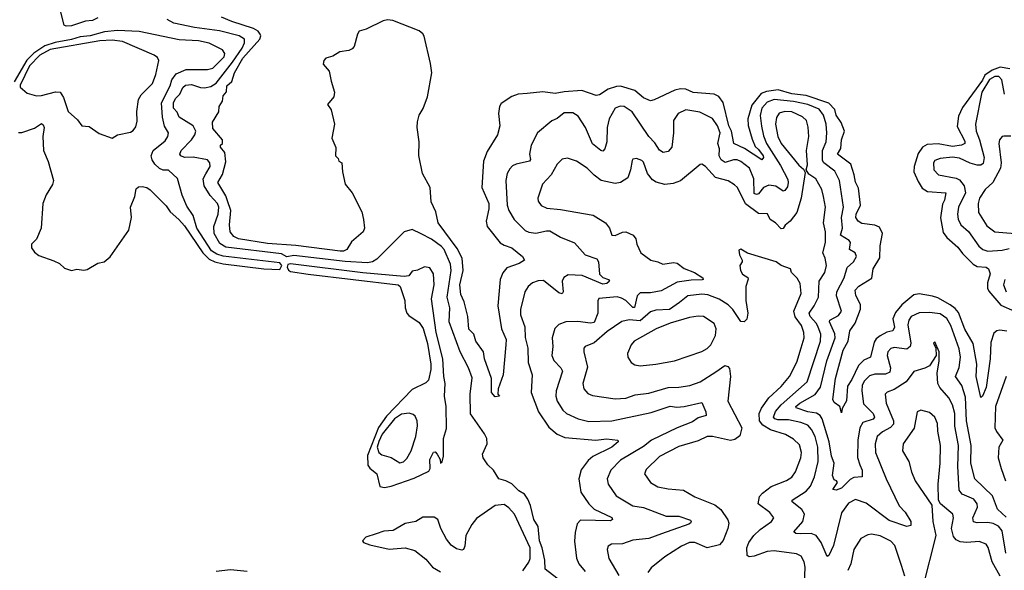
# Model space of a CAD drawing. Extents: x 1954678 to 2060275, y 904822 to 1016299.
# Tile 327 of 467: x 1986072 to 1991648, y 1002218 to 1005336. Entities that reach past the tile are written whole.
import ezdxf

# ---------------------------------------------------------------- set-up
doc = ezdxf.new("R2010")
doc.units = 0

msp = doc.modelspace()

# ---------------------------------------------------------------- linework, layer by layer
at = {"layer": '0CON20XD'}
for points in [[(1986515, 1005347.3), (1986485, 1005331.4), (1986445, 1005328), (1986365, 1005300.9), (1986335, 1005299.5), (1986324.3, 1005305), (1986205, 1005778.8)], [(1991662.7, 1003572.7), (1991623.1, 1003576.9), (1991605, 1003573.5), (1991589.4, 1003560.6), (1991571.2, 1003508.8), (1991568.4, 1003415), (1991545, 1003253.3), (1991525, 1003203.8), (1991515, 1003196.7), (1991489.1, 1003315), (1991492.9, 1003385), (1991471.5, 1003501.5), (1991425, 1003582.9), (1991388.2, 1003678.2), (1991370.5, 1003700.5), (1991341.1, 1003721.1), (1991270.8, 1003760.8), (1991241, 1003771), (1991165, 1003783.6), (1991135, 1003777.3), (1991068.1, 1003721.9), (1991032.1, 1003677.9), (1991017.4, 1003642.6), (1991025.2, 1003594.8), (1991016.4, 1003575), (1990983.5, 1003566.5), (1990945, 1003546.4), (1990921.6, 1003528.4), (1990910.5, 1003509.5), (1990890, 1003425), (1990852.4, 1003407.6), (1990821.4, 1003378.6), (1990785, 1003298.6), (1990759.6, 1003260.4), (1990755, 1003177.5), (1990730, 1003135), (1990725, 1003110), (1990716.7, 1003145), (1990685, 1003168.8), (1990677.1, 1003185), (1990691.2, 1003305), (1990735, 1003464), (1990763.9, 1003516.1), (1990773.1, 1003575), (1990803.4, 1003616.6), (1990832.6, 1003697.4), (1990832.6, 1003722.6), (1990806.4, 1003775), (1990803.9, 1003805), (1990825, 1003827.7), (1990898.4, 1003871.6), (1990905.6, 1003925), (1990942.3, 1003987.7), (1990944, 1004055), (1990958.8, 1004125), (1990941.2, 1004161.2), (1990915, 1004173.2), (1990841.1, 1004181.1), (1990820, 1004195), (1990806.4, 1004215), (1990808.8, 1004235), (1990833.9, 1004285), (1990822.8, 1004382.8), (1990805, 1004416), (1990798.1, 1004458.1), (1990778, 1004518), (1990703.9, 1004575), (1990722.4, 1004607.6), (1990726.1, 1004655), (1990743.7, 1004705), (1990723.8, 1004753.8), (1990695.4, 1004795), (1990687.9, 1004827.9), (1990653.8, 1004863.8), (1990526.1, 1004906.1), (1990444, 1004916), (1990368, 1004938), (1990300.5, 1004929.5), (1990271.7, 1004918.3), (1990217.4, 1004852.6), (1990195.9, 1004775), (1990197.5, 1004737.5), (1990219.1, 1004659.1), (1990237.7, 1004617.7), (1990255, 1004600.7), (1990281.8, 1004565), (1990284.3, 1004555), (1990275, 1004541.9), (1990177.3, 1004607.3), (1990116.5, 1004635), (1990102.8, 1004705), (1990088.1, 1004735), (1990056.3, 1004866.3), (1990030.7, 1004900.7), (1990005, 1004913.6), (1989885, 1004924), (1989845, 1004941.9), (1989815, 1004945.4), (1989782.3, 1004937.7), (1989665, 1004881.5), (1989645, 1004877.5), (1989605, 1004893.1), (1989555.8, 1004935.8), (1989475, 1004959.4), (1989451.8, 1004958.2), (1989405, 1004943.5), (1989355, 1004910.5), (1989336.8, 1004906.8), (1989255, 1004935.4), (1989155, 1004928.5), (1989105, 1004918.8), (1989035, 1004927.5), (1988945, 1004918.7), (1988895, 1004914.1), (1988858.1, 1004901.9), (1988798.5, 1004861.5), (1988790, 1004845), (1988783.8, 1004805), (1988790.4, 1004735), (1988777.9, 1004685), (1988719.9, 1004590.1), (1988698.2, 1004535), (1988688.8, 1004385), (1988728.1, 1004295), (1988728.1, 1004265), (1988714, 1004196), (1988719.2, 1004165), (1988792.3, 1004072.3), (1988815, 1004058.5), (1988859.2, 1004045), (1988918.8, 1003995), (1988930, 1003975), (1988900, 1003955), (1988830, 1003930), (1988807.6, 1003902.4), (1988792.5, 1003865), (1988780, 1003715), (1988801.1, 1003585), (1988827.8, 1003525), (1988824.3, 1003495), (1988809.2, 1003325), (1988782.5, 1003245), (1988780, 1003215), (1988790, 1003205), (1988765, 1003200), (1988743.8, 1003225), (1988744, 1003305), (1988704.5, 1003415), (1988699.2, 1003455), (1988654.5, 1003515), (1988643.3, 1003555), (1988615, 1003583.3), (1988609.4, 1003655), (1988588.3, 1003738.3), (1988570, 1003780), (1988564.7, 1003835), (1988583.7, 1003915), (1988577.3, 1003985), (1988550, 1004040), (1988441.5, 1004185), (1988428.3, 1004248.3), (1988402.7, 1004305), (1988396.9, 1004385), (1988352.5, 1004465), (1988332.9, 1004567.1), (1988334.6, 1004645), (1988323.2, 1004725), (1988325, 1004757.5), (1988334.6, 1004795), (1988357.3, 1004832.7), (1988380.9, 1004899.1), (1988406.2, 1005035), (1988398.9, 1005088.9), (1988362, 1005242), (1988355.8, 1005255.8), (1988335, 1005272.7), (1988185, 1005330.8), (1988155, 1005334.6), (1988130, 1005330), (1988035, 1005283.3), (1987995, 1005270.8), (1987984.5, 1005255), (1987965.5, 1005184.5), (1987955, 1005171.2), (1987935, 1005162), (1987885.9, 1005154.1), (1987845, 1005130), (1987805, 1005118.8), (1987794.3, 1005105), (1987791.4, 1005085), (1987824.4, 1005044.4), (1987835, 1004987.5), (1987855.6, 1004925), (1987850.9, 1004899.1), (1987814.2, 1004855), (1987835.9, 1004825.9), (1987854.3, 1004745), (1987840, 1004665), (1987861.7, 1004611.7), (1987860, 1004565), (1987875, 1004550), (1987880, 1004535), (1987896.7, 1004525), (1987900, 1004475), (1987915.8, 1004405), (1987955.6, 1004355.6), (1988008.8, 1004248.8), (1988018.6, 1004205), (1988024.2, 1004155), (1988017.5, 1004135), (1987951.7, 1004078.3), (1987925.2, 1004034.8), (1987905.8, 1004025), (1987887.5, 1004025), (1987635, 1004057.2), (1987475, 1004069.4), (1987311.4, 1004095), (1987285, 1004108.5), (1987264.2, 1004135), (1987259.7, 1004175), (1987266.8, 1004255), (1987249.5, 1004309.5), (1987238.6, 1004338.7), (1987193.4, 1004415), (1987220, 1004460), (1987239.5, 1004530.5), (1987233.3, 1004583.3), (1987210, 1004615), (1987210, 1004625), (1987220, 1004635), (1987220, 1004655), (1987165, 1004720), (1987163.3, 1004755), (1987200, 1004815), (1987202.5, 1004845), (1987220, 1004875), (1987224, 1004905), (1987242.5, 1004927.5), (1987245, 1004962.5), (1987273.8, 1004986.2), (1987287.7, 1005035), (1987335, 1005118.2), (1987431.3, 1005225), (1987437.3, 1005245), (1987434.2, 1005255), (1987422, 1005272), (1987397, 1005287), (1987272.5, 1005325), (1987215, 1005351.2)], [(1988345, 1004122.9), (1988295, 1004147.8), (1988248.8, 1004135), (1988095, 1003980), (1988070.8, 1003965), (1988041.4, 1003958.6), (1987915, 1003966.1), (1987625, 1004001.4), (1987585, 1003993.8), (1987555, 1004009.2), (1987238.7, 1004048.7), (1987205, 1004068.7), (1987173.9, 1004125), (1987171.7, 1004165), (1987195.7, 1004235), (1987200.4, 1004275), (1987192.3, 1004295), (1987150.3, 1004340.3), (1987116.1, 1004395), (1987110.7, 1004435), (1987126.3, 1004463.7), (1987151.5, 1004505), (1987149.6, 1004525), (1987135, 1004542.7), (1987055, 1004558.2), (1987005, 1004555.5), (1986985, 1004564.8), (1986978.8, 1004575), (1986985.7, 1004595), (1987045.2, 1004655), (1987064.3, 1004685), (1987069, 1004705), (1987054.6, 1004735), (1986974.5, 1004784.5), (1986962.9, 1004812.9), (1986942.4, 1004835), (1986943.7, 1004865), (1986955, 1004890.7), (1986979.3, 1004915), (1986995, 1004952.1), (1987011.9, 1004965), (1987045, 1004968.5), (1987095, 1004952.5), (1987119, 1004951), (1987155, 1004957.2), (1987185, 1004977.6), (1987277.4, 1005095), (1987331.1, 1005175), (1987345.9, 1005205), (1987345.9, 1005225), (1987315, 1005245.6), (1987203.1, 1005273.1), (1987062.1, 1005292.1), (1986944.1, 1005315.9), (1986906.6, 1005336.5)], [(1986365, 1003915.6), (1986395, 1003922.9), (1986435, 1003917.8), (1986455, 1003921.5), (1986515, 1003957.5), (1986550, 1003965), (1986585, 1003993.3), (1986690.8, 1004145), (1986704.5, 1004215), (1986700, 1004275), (1986723.3, 1004335), (1986732.4, 1004377.6), (1986745, 1004390), (1986765, 1004391.5), (1986791.2, 1004385), (1986811.7, 1004371.7), (1986901.3, 1004281.3), (1986925, 1004248.6), (1986973.1, 1004205), (1987005, 1004167.8), (1987109.6, 1004015), (1987145, 1003980.2), (1987177.8, 1003965), (1987225, 1003953.5), (1987454.4, 1003925.6), (1987545, 1003922.3), (1987556, 1003945), (1987545, 1003959.2), (1987225, 1003996.4), (1987187.6, 1004007.6), (1987157.4, 1004027.4), (1987075.8, 1004155), (1987055, 1004227.5), (1987019.4, 1004279.4), (1986991.9, 1004341.9), (1986965, 1004437.1), (1986915, 1004484.3), (1986885, 1004484.4), (1986864, 1004494), (1986837.1, 1004517.1), (1986821.7, 1004541.7), (1986816.5, 1004565), (1986827.9, 1004595), (1986895, 1004650), (1986910, 1004675), (1986914, 1004695), (1986892.4, 1004732.4), (1986880.6, 1004785), (1986875.2, 1004865), (1986925, 1004961.5), (1986933.7, 1004996.3), (1986958.8, 1005028.8), (1987015, 1005053.3), (1987134.7, 1005054.7), (1987165, 1005062.2), (1987229.5, 1005125), (1987233.3, 1005145), (1987220, 1005165), (1987145, 1005202.5), (1987085, 1005215.9), (1986975, 1005222.7), (1986748.4, 1005268.4), (1986625.1, 1005274.9), (1986552.7, 1005267.3), (1986470.6, 1005245), (1986415, 1005239), (1986365, 1005223.6), (1986272.7, 1005207.3), (1986215, 1005187.7), (1986152.7, 1005147.3), (1986113.1, 1005106.9), (1986040.6, 1004985)], [(1986595, 1004664.3), (1986626.6, 1004683.4), (1986700.2, 1004699.8), (1986715, 1004709.2), (1986729.8, 1004730.2), (1986738.2, 1004761.8), (1986736, 1004816), (1986744, 1004885), (1986760.3, 1004909.7), (1986824.7, 1004975), (1986842.5, 1005025), (1986859.1, 1005105), (1986851.5, 1005121.5), (1986832.9, 1005135), (1986655, 1005211.8), (1986595, 1005220.7), (1986525, 1005215.6), (1986245, 1005167.2), (1986186.2, 1005135), (1986127.4, 1005075), (1986074.6, 1004965), (1986075, 1004953.8), (1986115, 1004919.4), (1986167.5, 1004905), (1986195, 1004906.8), (1986275, 1004927.3), (1986300.8, 1004925), (1986320, 1004895), (1986346.4, 1004816.4), (1986399.7, 1004769.7), (1986423.3, 1004735), (1986465, 1004731.2), (1986522.1, 1004692.1), (1986595, 1004664.3)], [(1991678.3, 1005058.3), (1991625, 1005068.1), (1991579.7, 1005050.3), (1991537.1, 1005022.9), (1991525, 1004993.3), (1991410.5, 1004839.5), (1991389.4, 1004790.6), (1991380.5, 1004730.5), (1991425, 1004648.6), (1991424.4, 1004635), (1991406.2, 1004625), (1991355, 1004618.5), (1991273.2, 1004633.2), (1991210.7, 1004629.3), (1991185.5, 1004614.5), (1991161, 1004579), (1991138.2, 1004505), (1991136.5, 1004475), (1991159.4, 1004419.4), (1991182.4, 1004382.4), (1991212.4, 1004362.4), (1991316.5, 1004355), (1991309.3, 1004315), (1991297.9, 1004292.1), (1991286.3, 1004213.7), (1991301.8, 1004131.8), (1991323.2, 1004103.2), (1991385, 1004047.3), (1991411.2, 1004011.2), (1991472, 1003952), (1991495, 1003938.4), (1991545, 1003934.6), (1991558.5, 1003925), (1991567.8, 1003897.8), (1991551.8, 1003845), (1991552.7, 1003815), (1991559.5, 1003799.5), (1991629, 1003719), (1991706.2, 1003685)], [(1991649, 1004915), (1991634.7, 1004995), (1991616.7, 1005015), (1991595, 1005014.8), (1991565, 1004996.6), (1991519.9, 1004925), (1991483.9, 1004745), (1991487.8, 1004705), (1991508.2, 1004655), (1991533.6, 1004555), (1991528.1, 1004521.9), (1991515, 1004512.4), (1991495, 1004512.2), (1991455, 1004523.8), (1991395, 1004552), (1991355, 1004557.3), (1991285, 1004550), (1991255, 1004538.1), (1991246.7, 1004525), (1991248.9, 1004485), (1991275, 1004457.5), (1991375, 1004438.9), (1991395, 1004428.7), (1991421.3, 1004395), (1991428.6, 1004355), (1991388.6, 1004275), (1991382.4, 1004235), (1991386.1, 1004206.1), (1991401.1, 1004175), (1991445, 1004136.1), (1991503.1, 1004053.1), (1991525.6, 1004035), (1991555, 1004025.7), (1991635, 1004030.2), (1991675, 1004040.2)], [(1991658.8, 1002518.8), (1991608.9, 1002565), (1991580.3, 1002640.3), (1991480.3, 1002735), (1991457.7, 1002825), (1991460.9, 1002925), (1991433.2, 1003065), (1991428.2, 1003198.2), (1991406.8, 1003265), (1991371.1, 1003315), (1991393.2, 1003366.8), (1991399.8, 1003425), (1991392.9, 1003472.9), (1991345, 1003604.5), (1991323.3, 1003643.3), (1991285, 1003670), (1991225, 1003678.6), (1991165, 1003676.9), (1991120.8, 1003655), (1991106.8, 1003635), (1991102.3, 1003607.7), (1991118.4, 1003505), (1991114.6, 1003485), (1991095, 1003470), (1991025, 1003480.6), (1991005, 1003474.6), (1990988.5, 1003455), (1990985.3, 1003435), (1991004.2, 1003365), (1991000, 1003340), (1990975, 1003329), (1990915, 1003327.9), (1990885, 1003319.1), (1990855, 1003289.6), (1990842.6, 1003265), (1990840.5, 1003235), (1990851, 1003161), (1990905, 1003106), (1990912.9, 1003085), (1990905.8, 1003074.2), (1990845.9, 1003054.1), (1990829, 1003025), (1990818.1, 1002955), (1990815.8, 1002855.8), (1990830.4, 1002815), (1990843.9, 1002785), (1990842.9, 1002747.1), (1990795, 1002744.1), (1990775, 1002732.1), (1990725, 1002683.1), (1990695, 1002671.1), (1990677.5, 1002675), (1990703.3, 1002715), (1990697.5, 1002725), (1990685, 1002730), (1990675.3, 1002755.3), (1990683.8, 1002825), (1990670, 1002865), (1990656.3, 1002945), (1990616.9, 1003075), (1990605, 1003095.3), (1990585, 1003108.4), (1990535, 1003115.9), (1990468.6, 1003138.6), (1990467.7, 1003145), (1990490.2, 1003165), (1990576.7, 1003213.3), (1990606.5, 1003255), (1990642.3, 1003405), (1990691, 1003535), (1990687.5, 1003557.5), (1990657.8, 1003625), (1990659.2, 1003635), (1990709.6, 1003660.4), (1990726.2, 1003685), (1990698.3, 1003771.7), (1990699.8, 1003795), (1990740.3, 1003875), (1990758.1, 1003931.9), (1990793.5, 1003965), (1990810.7, 1003995), (1990802.7, 1004015), (1990770.5, 1004035), (1990776.5, 1004075), (1990770, 1004085), (1990720.9, 1004115), (1990730.8, 1004155), (1990725.6, 1004215), (1990737, 1004275), (1990715.2, 1004425), (1990687.9, 1004477.9), (1990625.9, 1004525.9), (1990618, 1004538), (1990617.6, 1004595), (1990639.8, 1004645), (1990643.8, 1004695), (1990638.2, 1004745), (1990623.2, 1004795), (1990600.1, 1004830.1), (1990535, 1004856.3), (1990455, 1004873.2), (1990345, 1004884.5), (1990305, 1004868.4), (1990275.5, 1004834.5), (1990264.4, 1004794.4), (1990273.8, 1004733.8), (1990285, 1004678.6), (1990301.6, 1004635), (1990380.5, 1004510.5), (1990421.6, 1004431.6), (1990424.8, 1004415), (1990419.5, 1004390.5), (1990405, 1004368.2), (1990395, 1004365.5), (1990355, 1004394.1), (1990315, 1004399.3), (1990285, 1004385.4), (1990255, 1004349.8), (1990245, 1004345.7), (1990230.9, 1004350.9), (1990229.8, 1004435), (1990205.3, 1004495), (1990155, 1004533.5), (1990135, 1004542.1), (1990115, 1004542.4), (1990067.7, 1004527.7), (1990045, 1004542.3), (1990033.5, 1004565), (1990034.2, 1004605), (1990026.1, 1004635), (1990038.3, 1004695), (1990023.4, 1004735), (1989995, 1004776.6), (1989922.9, 1004812.9), (1989845, 1004825.9), (1989801.9, 1004805), (1989774.2, 1004765.8), (1989774.1, 1004695), (1989765.3, 1004614.7), (1989745, 1004590.6), (1989715.7, 1004584.3), (1989695, 1004597.1), (1989669, 1004639), (1989634, 1004675), (1989539.6, 1004815), (1989495, 1004845.3), (1989472.9, 1004847.1), (1989444.7, 1004835.3), (1989410.5, 1004775), (1989398.9, 1004725), (1989397.5, 1004645), (1989386.2, 1004605), (1989375, 1004592.2), (1989362.5, 1004595), (1989315, 1004633.3), (1989276.4, 1004726.4), (1989235, 1004789.6), (1989205, 1004809.2), (1989155, 1004809.1), (1989115, 1004777.3), (1989085, 1004763.1), (1989004.4, 1004695), (1988969.2, 1004625), (1988958.5, 1004575), (1988963.9, 1004545), (1988960, 1004535), (1988882.7, 1004517.3), (1988862.2, 1004507.8), (1988848.3, 1004491.7), (1988833.5, 1004465), (1988824.5, 1004425), (1988832, 1004285), (1988842.5, 1004255), (1988872.9, 1004205), (1988935, 1004142.1), (1988955, 1004132.9), (1988995, 1004127.1), (1989055, 1004141.1), (1989075, 1004140), (1989135, 1004103.6), (1989213.1, 1004073.1), (1989274.4, 1004005), (1989341.1, 1003981.1), (1989349.7, 1003965), (1989356.2, 1003895), (1989375, 1003875.4), (1989406.2, 1003865), (1989411.9, 1003855), (1989397.4, 1003842.6), (1989375, 1003839.2), (1989257.7, 1003887.7), (1989178.7, 1003891.3), (1989154.1, 1003875.9), (1989143.9, 1003856.1), (1989150, 1003795), (1989145, 1003783.8), (1989125, 1003789.6), (1989038.5, 1003858.5), (1989007.8, 1003857.8), (1988975.7, 1003845), (1988951.5, 1003825), (1988931.9, 1003795), (1988907.5, 1003695), (1988908.9, 1003665), (1988932.7, 1003597.3), (1988934.4, 1003535.6), (1988949.1, 1003475), (1988951.2, 1003395), (1988973.8, 1003325), (1988967.8, 1003225), (1989009.7, 1003115), (1989068.5, 1003028.5), (1989115, 1002988.2), (1989159.8, 1002969.8), (1989334.7, 1002955.3), (1989395, 1002961.8), (1989460, 1002955), (1989461.2, 1002945), (1989424.4, 1002915), (1989318.1, 1002861.9), (1989291, 1002839), (1989252.2, 1002787.8), (1989237.9, 1002735), (1989250.5, 1002660.5), (1989295, 1002594.4), (1989325, 1002564.5), (1989425, 1002516.1), (1989429.2, 1002505), (1989417.6, 1002497.6), (1989248.5, 1002501.5), (1989229.1, 1002480.9), (1989217.6, 1002432.4), (1989213.1, 1002383.1), (1989226, 1002286), (1989237.8, 1002255), (1989275, 1002211.2)], [(1991656, 1002315), (1991635, 1002441.5), (1991615, 1002467.6), (1991585, 1002483.8), (1991555, 1002489.4), (1991495, 1002485.8), (1991473.2, 1002493.2), (1991470.2, 1002515), (1991495.3, 1002575), (1991494.6, 1002595), (1991475, 1002620), (1991409.6, 1002649.6), (1991392.1, 1002672.1), (1991384.8, 1002805), (1991388.9, 1002925), (1991367.5, 1003035), (1991367.6, 1003105), (1991355, 1003155.6), (1991333.4, 1003195), (1991283.3, 1003253.3), (1991272, 1003275), (1991267.1, 1003335), (1991279.2, 1003405), (1991278.8, 1003455), (1991255, 1003512.5), (1991247.5, 1003505), (1991260, 1003475), (1991262.5, 1003435), (1991224.4, 1003375.6), (1991198.3, 1003361.7), (1991135, 1003343.6), (1991091.8, 1003285), (1991025, 1003241.8), (1990985, 1003227.3), (1990972.9, 1003215), (1990978.1, 1003165), (1991020, 1003065), (1991020.5, 1003045), (1991003.8, 1003026.2), (1990957.7, 1003002.3), (1990927.5, 1002975), (1990917.1, 1002935), (1990917.6, 1002885), (1990979.3, 1002735), (1991053.4, 1002583.4), (1991086.4, 1002546.4), (1991117.8, 1002495), (1991117.9, 1002472.1), (1991095.7, 1002465.7), (1990995, 1002500), (1990865, 1002598.2), (1990805, 1002618.8), (1990765, 1002597.7), (1990725, 1002544.2), (1990680.8, 1002359.2), (1990655, 1002302), (1990645, 1002296.7), (1990611.6, 1002375), (1990582.7, 1002415), (1990555, 1002426.8), (1990493.5, 1002423.5), (1990466.6, 1002426.6), (1990455.8, 1002435), (1990507.1, 1002495), (1990516.9, 1002535), (1990502.2, 1002562.2), (1990445.7, 1002605), (1990445.7, 1002615), (1990525, 1002666.6), (1990550, 1002695), (1990572.5, 1002747.5), (1990593.9, 1002835), (1990591.9, 1002915), (1990575.9, 1002975), (1990555.7, 1003015.7), (1990535, 1003039.5), (1990495, 1003054.4), (1990425, 1003069.1), (1990365, 1003069.3), (1990348.8, 1003075), (1990340.8, 1003085), (1990352.9, 1003117.1), (1990384.9, 1003155.1), (1990530.6, 1003285), (1990607.2, 1003515), (1990608.4, 1003555), (1990594.5, 1003595), (1990584.5, 1003615), (1990549.3, 1003655), (1990542.6, 1003675), (1990570.8, 1003715), (1990594.8, 1003765.2), (1990599.4, 1003855), (1990631.5, 1003905), (1990641.3, 1003945), (1990633.2, 1003985), (1990619.3, 1004015), (1990636.1, 1004073.9), (1990636.1, 1004135), (1990624.8, 1004185), (1990636.1, 1004275), (1990623.9, 1004335), (1990614.8, 1004374.8), (1990581.1, 1004435), (1990541.7, 1004461.7), (1990526.2, 1004485), (1990532.9, 1004515), (1990528.2, 1004595), (1990540.3, 1004675), (1990537.7, 1004727.7), (1990526.8, 1004765), (1990505, 1004786.8), (1990445.6, 1004815), (1990405, 1004817), (1990373, 1004807), (1990357.3, 1004782.7), (1990352.3, 1004745), (1990365.3, 1004675), (1990385, 1004635.5), (1990485, 1004512.9), (1990510.5, 1004490.5), (1990520.7, 1004470.7), (1990498.1, 1004325), (1990473.5, 1004245), (1990435.6, 1004195), (1990406.9, 1004173.1), (1990395, 1004154.2), (1990385, 1004151.1), (1990351.5, 1004185), (1990321.2, 1004205), (1990307.3, 1004237.3), (1990255, 1004239.1), (1990183.1, 1004293.1), (1990136.2, 1004385), (1990120.2, 1004400.2), (1990085, 1004424.5), (1990012.8, 1004442.8), (1989955, 1004504.4), (1989935, 1004518), (1989925, 1004516), (1989815, 1004424.4), (1989771.9, 1004408.1), (1989725, 1004402.7), (1989675.7, 1004415.7), (1989655, 1004428.9), (1989627.9, 1004465), (1989605, 1004528.6), (1989595, 1004538.9), (1989565, 1004549.2), (1989545, 1004546.7), (1989540.6, 1004539.4), (1989531.5, 1004485), (1989515, 1004440.9), (1989475, 1004414.3), (1989445, 1004408.4), (1989365, 1004425.7), (1989324.8, 1004454.8), (1989285, 1004495.4), (1989225, 1004534.6), (1989175, 1004551.9), (1989145, 1004545.5), (1989115, 1004517.5), (1989082.7, 1004457.2), (1989031.8, 1004405), (1989006, 1004325), (1989008.6, 1004308.6), (1989025, 1004284.4), (1989058, 1004268), (1989135, 1004261.5), (1989319.9, 1004229.9), (1989390, 1004185), (1989411.5, 1004155), (1989425.6, 1004115.6), (1989445, 1004113.3), (1989485, 1004133.1), (1989505, 1004135.6), (1989545.6, 1004115.6), (1989561.4, 1004095), (1989566.7, 1004065), (1989588.8, 1004015), (1989646.2, 1003975), (1989685, 1003965.7), (1989715, 1003950.8), (1989775, 1003960.8), (1989795, 1003957.5), (1989835, 1003927.8), (1989894, 1003905), (1989941.2, 1003875), (1989942.5, 1003865), (1989936.3, 1003863.7), (1989875, 1003861.6), (1989795, 1003849), (1989705, 1003801.4), (1989645, 1003790.2), (1989585, 1003789.6), (1989568.2, 1003771.8), (1989553.8, 1003706.2), (1989545, 1003705.9), (1989505, 1003745.4), (1989479.8, 1003759.8), (1989455, 1003765.7), (1989352.6, 1003757.4), (1989345.6, 1003744.4), (1989346.8, 1003675), (1989325, 1003620.5), (1989305, 1003616.7), (1989233.2, 1003626.8), (1989165, 1003624.6), (1989125, 1003610), (1989102, 1003588), (1989087.9, 1003535), (1989091.2, 1003485), (1989085.5, 1003435), (1989096.6, 1003406.6), (1989136.7, 1003365), (1989146.2, 1003345), (1989110.7, 1003235), (1989108.7, 1003205), (1989115.4, 1003175), (1989148.2, 1003125), (1989168.6, 1003105), (1989235.3, 1003075.3), (1989295, 1003060), (1989425, 1003064.3), (1989648.1, 1003111.9), (1989755, 1003147.8), (1989792.7, 1003142.7), (1989835, 1003145.3), (1989935, 1003168.6), (1989957.3, 1003115), (1989958.6, 1003095), (1989915, 1003080.7), (1989882.1, 1003057.9), (1989794.5, 1003025.5), (1989649.2, 1002955), (1989605, 1002919.8), (1989475, 1002841.3), (1989418.8, 1002785), (1989399.6, 1002735), (1989405.4, 1002705), (1989450, 1002640), (1989545, 1002583.9), (1989605, 1002573.1), (1989733.3, 1002525), (1989805, 1002524.6), (1989871.3, 1002501.3), (1989875.5, 1002495), (1989871.2, 1002485), (1989861.4, 1002478.6), (1989706, 1002425), (1989635, 1002397.8), (1989545, 1002389.4), (1989485, 1002368.2), (1989423.3, 1002365), (1989404.5, 1002355.5), (1989398.1, 1002335), (1989407.5, 1002285), (1989465, 1002187.5)], [(1986065, 1004696.5), (1986085, 1004697.3), (1986155, 1004721.1), (1986195, 1004747.5), (1986205, 1004741.2), (1986210, 1004725), (1986203.9, 1004675), (1986206.4, 1004595), (1986233.6, 1004533.6), (1986263.6, 1004425), (1986258.1, 1004401.9), (1986221.2, 1004345), (1986203.1, 1004295), (1986193.6, 1004156.4), (1986167.3, 1004092.7), (1986139.2, 1004065), (1986139.2, 1004045), (1986155, 1004020), (1986179.8, 1003999.8), (1986265, 1003970.9), (1986297.1, 1003955), (1986325, 1003929.4), (1986365, 1003915.6)], [(1991685, 1004676.2), (1991645, 1004676.9), (1991635, 1004674.3), (1991620, 1004655), (1991616.5, 1004635), (1991630.8, 1004525), (1991626.8, 1004495), (1991583.8, 1004415), (1991539.4, 1004375), (1991506.8, 1004325), (1991499.3, 1004295), (1991502.5, 1004245), (1991549.2, 1004169.2), (1991595, 1004134.1), (1991755, 1004122)], [(1989162.7, 1002135), (1989047.4, 1002225), (1989046.3, 1002275), (1989031.5, 1002345), (1989015.3, 1002385), (1989007.3, 1002465), (1988984.4, 1002505), (1988965.2, 1002585), (1988950.5, 1002620.5), (1988929.9, 1002649.9), (1988898.7, 1002668.7), (1988858.3, 1002708.3), (1988824.6, 1002725.4), (1988785, 1002735.8), (1988755, 1002785.6), (1988723.1, 1002815), (1988696.9, 1002855), (1988693.1, 1002875), (1988719.6, 1002935), (1988717.7, 1002965), (1988705, 1002991.4), (1988624.7, 1003104.7), (1988623.2, 1003215), (1988635, 1003308.8), (1988614.1, 1003365), (1988565.7, 1003455), (1988504.8, 1003625), (1988508.1, 1003705), (1988492.3, 1003765), (1988515.2, 1003915), (1988511.5, 1003951.5), (1988475, 1004034.5), (1988461.6, 1004051.6), (1988405, 1004093.5), (1988345, 1004122.9)], [(1990512.1, 1002042.1), (1990519.7, 1002235), (1990515.3, 1002265.3), (1990498.1, 1002298.1), (1990471.9, 1002311.9), (1990345, 1002327.9), (1990305, 1002323.6), (1990231.5, 1002298.5), (1990203.5, 1002293.5), (1990191.2, 1002301.2), (1990190.7, 1002345), (1990201.1, 1002375), (1990229.1, 1002415), (1990265, 1002448.9), (1990329.4, 1002495), (1990341.9, 1002515), (1990320, 1002545), (1990254.7, 1002594.7), (1990261.9, 1002635), (1990278.6, 1002655), (1990328.3, 1002691.7), (1990415, 1002726.7), (1990445, 1002745.5), (1990466.2, 1002775), (1990495.3, 1002855), (1990499.5, 1002885), (1990488.6, 1002928.6), (1990455, 1002960.4), (1990407.9, 1002987.9), (1990323.5, 1003013.5), (1990280.2, 1003040.2), (1990262.5, 1003065), (1990258.8, 1003105), (1990273.2, 1003136.8), (1990314.2, 1003195), (1990385, 1003258.9), (1990431.3, 1003315), (1990473.7, 1003396.3), (1990498.1, 1003478.1), (1990513.7, 1003535), (1990513.2, 1003565), (1990500.3, 1003605), (1990462.8, 1003652.8), (1990455.9, 1003685), (1990496.8, 1003785), (1990492.6, 1003842.6), (1990475, 1003873.1), (1990442.5, 1003905), (1990438, 1003925), (1990384.7, 1003944.7), (1990355.4, 1003965.4), (1990194.3, 1004014.3), (1990155, 1004036.7), (1990145, 1004030), (1990148.8, 1004005), (1990163.8, 1003975), (1990163.8, 1003965), (1990150, 1003945), (1990153.8, 1003916.2), (1990165.6, 1003895), (1990195, 1003875.5), (1990196.5, 1003866.5), (1990184.2, 1003824.2), (1990184.7, 1003745), (1990195.5, 1003674.5), (1990189.4, 1003640.6), (1990175, 1003625.7), (1990155, 1003626.9), (1990111.4, 1003695), (1990085, 1003720.7), (1990033.9, 1003753.9), (1989968.5, 1003778.5), (1989935, 1003781.4), (1989855, 1003772.9), (1989808.2, 1003735), (1989752.2, 1003695), (1989675, 1003691.6), (1989645, 1003681.1), (1989585, 1003630.9), (1989524.3, 1003635.7), (1989482.4, 1003627.6), (1989399, 1003571), (1989325, 1003505.3), (1989274, 1003485), (1989267.1, 1003475), (1989266.7, 1003455), (1989287.4, 1003367.4), (1989261.8, 1003275), (1989267.5, 1003245), (1989290.1, 1003220.1), (1989315, 1003208.5), (1989445, 1003188.5), (1989505, 1003192.7), (1989558.3, 1003211.7), (1989635, 1003220.9), (1989745, 1003253.7), (1989805, 1003254.3), (1989866.2, 1003263.8), (1989925, 1003285.8), (1990015, 1003341.1), (1990065, 1003377.5), (1990082.9, 1003372.9), (1990091.4, 1003361.4), (1990097.6, 1003315), (1990081.8, 1003175), (1990161.9, 1003025), (1990150.5, 1002979.5), (1990121.5, 1002958.5), (1990097.9, 1002952.1), (1989995, 1002975.3), (1989965, 1002975.3), (1989915, 1002951.1), (1989805, 1002918.4), (1989695, 1002861.5), (1989620.6, 1002789.4), (1989610, 1002765), (1989644.2, 1002715), (1989685, 1002691.1), (1989745, 1002678.9), (1989831.5, 1002671.5), (1989895, 1002633.8), (1990009, 1002589), (1990042.6, 1002562.6), (1990082.8, 1002502.8), (1990088.1, 1002485), (1990082.2, 1002455), (1990055, 1002386.9), (1990035, 1002362.2), (1989965, 1002345.3), (1989895, 1002374.6), (1989865, 1002376), (1989820, 1002355), (1989725.7, 1002295), (1989647.8, 1002232.2), (1989629.4, 1002205)], [(1988137.3, 1002687.3), (1988175, 1002694.1), (1988305, 1002739.9), (1988389.8, 1002780.2), (1988396.1, 1002793.9), (1988394.5, 1002845.5), (1988415, 1002886.9), (1988425, 1002888), (1988435.5, 1002875.5), (1988452.5, 1002845), (1988455, 1002823.8), (1988465, 1002832.5), (1988471.4, 1002865), (1988472.2, 1002965), (1988489.3, 1003020.7), (1988487.8, 1003145), (1988478.2, 1003205), (1988482.1, 1003275), (1988473.8, 1003315), (1988468.8, 1003415), (1988431.1, 1003565), (1988403.4, 1003755), (1988418.5, 1003835), (1988416.2, 1003896.2), (1988395, 1003930.8), (1988365, 1003936.9), (1988325, 1003916.9), (1988295, 1003912), (1988275.3, 1003884.7), (1988249.1, 1003880.9), (1988015, 1003903), (1987605, 1003952.8), (1987590.4, 1003949.6), (1987586.7, 1003935), (1987595, 1003916.7), (1987605, 1003911), (1987705, 1003894.9), (1988214.8, 1003834.8), (1988226.2, 1003825), (1988253.8, 1003745), (1988254.1, 1003704.1), (1988265, 1003674), (1988275, 1003660.8), (1988335, 1003621.9), (1988357.1, 1003587.1), (1988382.2, 1003502.2), (1988399.7, 1003385), (1988399.6, 1003355), (1988386.5, 1003295), (1988371.2, 1003278.8), (1988295, 1003241.1), (1988148.7, 1003091.3), (1988103.2, 1003026.8), (1988042.4, 1002867.6), (1988043.6, 1002813.6), (1988055, 1002795.8), (1988094.7, 1002765), (1988112.1, 1002692.1), (1988137.3, 1002687.3)], [(1991650, 1003865), (1991644.1, 1003835), (1991658.5, 1003795)], [(1989585, 1003376.7), (1989675, 1003384.5), (1989780, 1003405), (1989935, 1003456.9), (1989965, 1003474.4), (1989985.6, 1003495), (1990011.7, 1003548.3), (1990016.7, 1003585), (1990005.6, 1003615), (1989945, 1003654.5), (1989915, 1003656.9), (1989865, 1003649.3), (1989755, 1003617.8), (1989676, 1003585), (1989552.5, 1003515), (1989534, 1003495), (1989513.9, 1003446.1), (1989516, 1003425), (1989534.3, 1003394.3), (1989555, 1003381.4), (1989585, 1003376.7)], [(1991658.2, 1003315), (1991597.5, 1003145), (1991595.2, 1003025), (1991603.8, 1003003.8), (1991640, 1002955), (1991616.8, 1002915), (1991615.4, 1002885.4), (1991613.2, 1002855), (1991629.5, 1002795), (1991654.3, 1002724.3)], [(1991624.7, 1002185), (1991580, 1002265), (1991556.8, 1002346.8), (1991545, 1002366.7), (1991505, 1002381.1), (1991435, 1002374.7), (1991398.5, 1002378.5), (1991375, 1002390), (1991359.6, 1002409.6), (1991349.2, 1002455), (1991360, 1002515), (1991356.2, 1002535), (1991287.1, 1002595), (1991275.6, 1002615), (1991272.5, 1002705), (1991285.3, 1002825.3), (1991285.8, 1002925), (1991271.2, 1003005), (1991269.8, 1003049.8), (1991254.4, 1003085), (1991225, 1003112.5), (1991175, 1003124.3), (1991155, 1003116.2), (1991136.6, 1003023.4), (1991074.4, 1002935), (1991072.2, 1002895), (1991107.7, 1002835), (1991122.3, 1002775), (1991143.5, 1002725), (1991236.7, 1002586.7), (1991242.9, 1002495), (1991260.5, 1002415), (1991186.2, 1002123.8)], [(1988224.3, 1002825.7), (1988245, 1002832.5), (1988265, 1002851.1), (1988288.8, 1002895), (1988314.6, 1002975), (1988325.5, 1003035.5), (1988323.7, 1003063.7), (1988310.9, 1003090.9), (1988300.7, 1003100.7), (1988277.5, 1003107.5), (1988235, 1003102.8), (1988195, 1003075.3), (1988125, 1002989.1), (1988105, 1002947.8), (1988097.3, 1002915), (1988105, 1002885.6), (1988121.9, 1002871.9), (1988175, 1002856.1), (1988224.3, 1002825.7)], [(1988921.3, 1002215), (1988955, 1002264.4), (1988962.4, 1002285), (1988963.7, 1002345), (1988875, 1002535.6), (1988842.4, 1002572.4), (1988815, 1002591.2), (1988765, 1002584.6), (1988659, 1002511), (1988632.7, 1002477.3), (1988598.6, 1002415), (1988592.9, 1002355), (1988585, 1002336.2), (1988575, 1002331.2), (1988545, 1002338.6), (1988515, 1002360.5), (1988488.6, 1002395), (1988456.8, 1002455), (1988440.7, 1002505), (1988418.5, 1002518.5), (1988355, 1002519.7), (1988315.7, 1002494.3), (1988255, 1002483.4), (1988186.8, 1002443.2), (1988135, 1002440), (1988090.9, 1002425), (1988032.9, 1002405), (1988013.8, 1002385), (1988018.1, 1002375), (1988055, 1002361.6), (1988165, 1002338), (1988255, 1002344.3), (1988309.4, 1002329.4), (1988371.8, 1002281.8), (1988409.6, 1002235), (1988455, 1002208.4)], [(1991085.3, 1002185), (1991065.7, 1002245.7), (1991027.6, 1002357.6), (1991005, 1002383.6), (1990945, 1002412.5), (1990895, 1002421.8), (1990875, 1002419.4), (1990835, 1002398.1), (1990796.2, 1002335), (1990779.1, 1002255), (1990762.7, 1002217.3)], [(1987360.7, 1002210.7), (1987265, 1002219.6), (1987185, 1002211.6)]]:
    msp.add_lwpolyline(points, dxfattribs=at)

doc.saveas('drawing.dxf')
